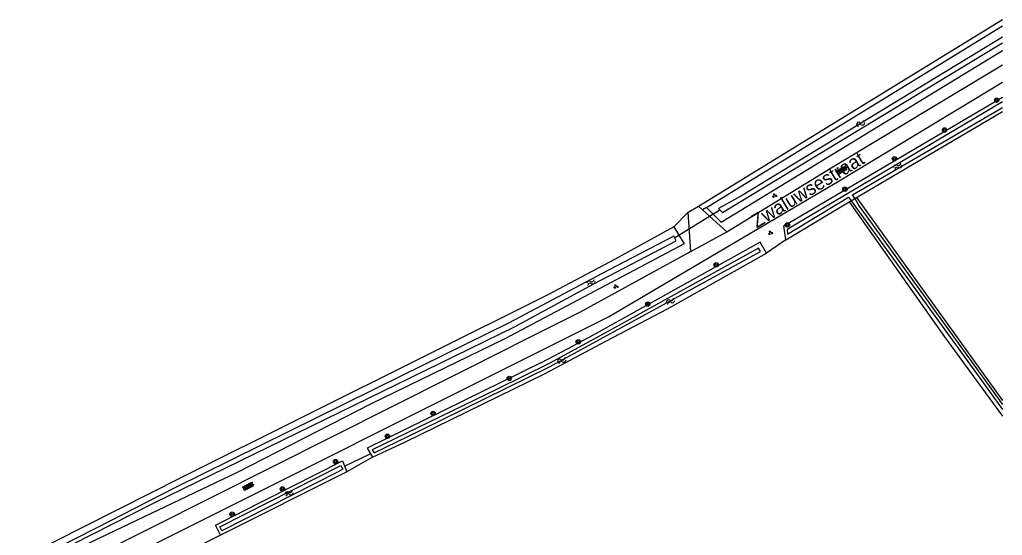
# Model space of a CAD drawing. Extents: x 133000 to 136000, y 400500 to 403500.
# Drawn here: x 135821 to 136000, y 400965.4 to 401059.3 of the extents above; entities that cross this region are included whole.
import ezdxf

# ---------------------------------------------------------------- set-up
doc = ezdxf.new("R2010")
doc.units = 0
for name, color, linetype in [('gg-afsc-draadraster', 7, 'Continuous'), ('gg-afsc-lijn draadraster', 7, 'Continuous'), ('gg-anno-openbare ruimte label', 7, 'Continuous'), ('gg-knt-bronhoudergrens', 7, 'Continuous'), ('gg-knt-onverhard', 7, 'Continuous'), ('gg-kntw-bovenkant insteek waterloop', 7, 'Continuous'), ('gg-kntw-waterlijn', 7, 'Continuous'), ('gg-kwrk-duiker nz buis', 7, 'Continuous'), ('gt-grn-groengrens', 7, 'Continuous'), ('gt-grn-vlakafsluiter', 7, 'Continuous'), ('gt-grn-weggrens', 7, 'Continuous'), ('gt-symb-boom', 7, 'Continuous'), ('gt-symb-groenvak', 7, 'Continuous'), ('gt-symb-overige verharding', 7, 'Continuous'), ('gt-symb-watersymbool', 7, 'Continuous')]:
    doc.layers.add(name, color=color, linetype=linetype)

# ---------------------------------------------------------------- blocks, each defined once
blk = doc.blocks.new('gt0-WA')
at = {"layer": 'gt-symb-watersymbool'}
for centre, start, end in [((-0.32, 0.02), 28.0725, 151.9275), ((0.43, 0.42), 208.0725, 331.9275), ((-0.32, -0.43), 28.0725, 151.9275), ((0.43, -0.03), 208.0725, 331.9275)]:
    blk.add_arc(centre, 0.425, start, end, dxfattribs=at)
blk = doc.blocks.new('gt0-BOOM')
at = {"layer": 'gt-symb-boom'}
for radius in [0.4, 0.2]:
    blk.add_circle((0, 0), radius, dxfattribs=at)
blk = doc.blocks.new('gt0-GRVAK')
at = {"layer": 'gt-symb-groenvak'}
for p, q in [((-0.11, 0.19), (-0.23, 0.24)), ((-0.18, 0.15), (0.09, 0.15)), ((-0.09, 0.21), (-0.16, 0.32)), ((-0.05, 0.21), (-0.05, 0.39)), ((0, 0.21), (0.06, 0.32)), ((0.01, 0.19), (0.13, 0.24)), ((0.26, -0.05), (0.2, 0.06)), ((0.3, -0.05), (0.3, 0.13)), ((0.35, -0.05), (0.41, 0.06)), ((-0.25, -0.23), (-0.36, -0.18)), ((-0.32, -0.26), (-0.05, -0.26)), ((-0.23, -0.21), (-0.29, -0.1)), ((-0.18, -0.2), (-0.18, -0.02)), ((-0.14, -0.21), (-0.07, -0.1)), ((-0.12, -0.23), (0, -0.18)), ((0.24, -0.07), (0.12, -0.02)), ((0.17, -0.11), (0.44, -0.11)), ((0.37, -0.07), (0.49, -0.02))]:
    blk.add_line(p, q, dxfattribs=at)
blk = doc.blocks.new('gt0-OVH')
at = {"layer": 'gt-symb-overige verharding'}
for points in [[(-0.97, 0.3), (-0.97, 0.31), (-0.96, 0.32), (-0.97, 0.33), (-0.97, 0.34), (-0.98, 0.35), (-0.99, 0.35), (-1, 0.36), (-1.01, 0.35), (-1.02, 0.35), (-1.03, 0.34), (-1.03, 0.33), (-1.04, 0.32), (-1.03, 0.31), (-1.03, 0.3), (-1.02, 0.29), (-1.01, 0.29), (-1, 0.28), (-0.99, 0.29), (-0.98, 0.29)], [(-0.87, 0.11), (-0.87, 0.12), (-0.86, 0.13), (-0.87, 0.14), (-0.87, 0.15), (-0.88, 0.16), (-0.89, 0.16), (-0.9, 0.16), (-0.91, 0.16), (-0.92, 0.16), (-0.93, 0.15), (-0.93, 0.14), (-0.94, 0.13), (-0.93, 0.12), (-0.93, 0.11), (-0.92, 0.1), (-0.91, 0.09), (-0.9, 0.09), (-0.89, 0.09), (-0.88, 0.1)], [(-0.77, 0.3), (-0.77, 0.31), (-0.76, 0.32), (-0.77, 0.33), (-0.77, 0.34), (-0.78, 0.35), (-0.79, 0.35), (-0.8, 0.36), (-0.81, 0.35), (-0.82, 0.35), (-0.83, 0.34), (-0.83, 0.33), (-0.84, 0.32), (-0.83, 0.31), (-0.83, 0.3), (-0.82, 0.29), (-0.81, 0.29), (-0.8, 0.28), (-0.79, 0.29), (-0.78, 0.29)], [(-0.67, 0.11), (-0.67, 0.12), (-0.66, 0.13), (-0.67, 0.14), (-0.67, 0.15), (-0.68, 0.16), (-0.69, 0.16), (-0.7, 0.16), (-0.71, 0.16), (-0.72, 0.16), (-0.73, 0.15), (-0.73, 0.14), (-0.74, 0.13), (-0.73, 0.12), (-0.73, 0.11), (-0.72, 0.1), (-0.71, 0.09), (-0.7, 0.09), (-0.69, 0.09), (-0.68, 0.1)], [(-0.57, 0.3), (-0.57, 0.31), (-0.56, 0.32), (-0.57, 0.33), (-0.57, 0.34), (-0.58, 0.35), (-0.59, 0.35), (-0.6, 0.36), (-0.61, 0.35), (-0.62, 0.35), (-0.63, 0.34), (-0.63, 0.33), (-0.64, 0.32), (-0.63, 0.31), (-0.63, 0.3), (-0.62, 0.29), (-0.61, 0.29), (-0.6, 0.28), (-0.59, 0.29), (-0.58, 0.29)], [(-0.47, 0.11), (-0.47, 0.12), (-0.46, 0.13), (-0.47, 0.14), (-0.47, 0.15), (-0.48, 0.16), (-0.49, 0.16), (-0.5, 0.16), (-0.51, 0.16), (-0.52, 0.16), (-0.53, 0.15), (-0.53, 0.14), (-0.54, 0.13), (-0.53, 0.12), (-0.53, 0.11), (-0.52, 0.1), (-0.51, 0.09), (-0.5, 0.09), (-0.49, 0.09), (-0.48, 0.1)], [(-0.37, 0.3), (-0.37, 0.31), (-0.36, 0.32), (-0.37, 0.33), (-0.37, 0.34), (-0.38, 0.35), (-0.39, 0.35), (-0.4, 0.36), (-0.41, 0.35), (-0.42, 0.35), (-0.43, 0.34), (-0.43, 0.33), (-0.44, 0.32), (-0.43, 0.31), (-0.43, 0.3), (-0.42, 0.29), (-0.41, 0.29), (-0.4, 0.28), (-0.39, 0.29), (-0.38, 0.29)], [(-0.27, 0.11), (-0.27, 0.12), (-0.26, 0.13), (-0.27, 0.14), (-0.27, 0.15), (-0.28, 0.16), (-0.29, 0.16), (-0.3, 0.16), (-0.31, 0.16), (-0.32, 0.16), (-0.33, 0.15), (-0.33, 0.14), (-0.34, 0.13), (-0.33, 0.12), (-0.33, 0.11), (-0.32, 0.1), (-0.31, 0.09), (-0.3, 0.09), (-0.29, 0.09), (-0.28, 0.1)], [(-0.17, 0.3), (-0.17, 0.31), (-0.16, 0.32), (-0.17, 0.33), (-0.17, 0.34), (-0.18, 0.35), (-0.19, 0.35), (-0.2, 0.36), (-0.21, 0.35), (-0.22, 0.35), (-0.23, 0.34), (-0.23, 0.33), (-0.24, 0.32), (-0.23, 0.31), (-0.23, 0.3), (-0.22, 0.29), (-0.21, 0.29), (-0.2, 0.28), (-0.19, 0.29), (-0.18, 0.29)], [(-0.07, 0.11), (-0.07, 0.12), (-0.06, 0.13), (-0.07, 0.14), (-0.07, 0.15), (-0.08, 0.16), (-0.09, 0.16), (-0.1, 0.16), (-0.11, 0.16), (-0.12, 0.16), (-0.13, 0.15), (-0.13, 0.14), (-0.14, 0.13), (-0.13, 0.12), (-0.13, 0.11), (-0.12, 0.1), (-0.11, 0.09), (-0.1, 0.09), (-0.09, 0.09), (-0.08, 0.1)], [(0.03, 0.3), (0.03, 0.31), (0.04, 0.32), (0.03, 0.33), (0.03, 0.34), (0.02, 0.35), (0.01, 0.35), (0, 0.36), (-0.01, 0.35), (-0.02, 0.35), (-0.03, 0.34), (-0.03, 0.33), (-0.04, 0.32), (-0.03, 0.31), (-0.03, 0.3), (-0.02, 0.29), (-0.01, 0.29), (0, 0.28), (0.01, 0.29), (0.02, 0.29)], [(0.13, 0.11), (0.13, 0.12), (0.14, 0.13), (0.13, 0.14), (0.13, 0.15), (0.12, 0.16), (0.11, 0.16), (0.1, 0.16), (0.09, 0.16), (0.08, 0.16), (0.07, 0.15), (0.07, 0.14), (0.06, 0.13), (0.07, 0.12), (0.07, 0.11), (0.08, 0.1), (0.09, 0.09), (0.1, 0.09), (0.11, 0.09), (0.12, 0.1)], [(0.23, 0.3), (0.23, 0.31), (0.24, 0.32), (0.23, 0.33), (0.23, 0.34), (0.22, 0.35), (0.21, 0.35), (0.2, 0.36), (0.19, 0.35), (0.18, 0.35), (0.17, 0.34), (0.17, 0.33), (0.16, 0.32), (0.17, 0.31), (0.17, 0.3), (0.18, 0.29), (0.19, 0.29), (0.2, 0.28), (0.21, 0.29), (0.22, 0.29)], [(0.33, 0.11), (0.33, 0.12), (0.34, 0.13), (0.33, 0.14), (0.33, 0.15), (0.32, 0.16), (0.31, 0.16), (0.3, 0.16), (0.29, 0.16), (0.28, 0.16), (0.27, 0.15), (0.27, 0.14), (0.26, 0.13), (0.27, 0.12), (0.27, 0.11), (0.28, 0.1), (0.29, 0.09), (0.3, 0.09), (0.31, 0.09), (0.32, 0.1)], [(0.43, 0.3), (0.43, 0.31), (0.44, 0.32), (0.43, 0.33), (0.43, 0.34), (0.42, 0.35), (0.41, 0.35), (0.4, 0.36), (0.39, 0.35), (0.38, 0.35), (0.37, 0.34), (0.37, 0.33), (0.36, 0.32), (0.37, 0.31), (0.37, 0.3), (0.38, 0.29), (0.39, 0.29), (0.4, 0.28), (0.41, 0.29), (0.42, 0.29)], [(0.53, 0.11), (0.53, 0.12), (0.54, 0.13), (0.53, 0.14), (0.53, 0.15), (0.52, 0.16), (0.51, 0.16), (0.5, 0.16), (0.49, 0.16), (0.48, 0.16), (0.47, 0.15), (0.47, 0.14), (0.46, 0.13), (0.47, 0.12), (0.47, 0.11), (0.48, 0.1), (0.49, 0.09), (0.5, 0.09), (0.51, 0.09), (0.52, 0.1)], [(0.63, 0.3), (0.63, 0.31), (0.64, 0.32), (0.63, 0.33), (0.63, 0.34), (0.62, 0.35), (0.61, 0.35), (0.6, 0.36), (0.59, 0.35), (0.58, 0.35), (0.57, 0.34), (0.57, 0.33), (0.56, 0.32), (0.57, 0.31), (0.57, 0.3), (0.58, 0.29), (0.59, 0.29), (0.6, 0.28), (0.61, 0.29), (0.62, 0.29)], [(0.73, 0.11), (0.73, 0.12), (0.74, 0.13), (0.73, 0.14), (0.73, 0.15), (0.72, 0.16), (0.71, 0.16), (0.7, 0.16), (0.69, 0.16), (0.68, 0.16), (0.67, 0.15), (0.67, 0.14), (0.66, 0.13), (0.67, 0.12), (0.67, 0.11), (0.68, 0.1), (0.69, 0.09), (0.7, 0.09), (0.71, 0.09), (0.72, 0.1)], [(0.83, 0.3), (0.83, 0.31), (0.84, 0.32), (0.83, 0.33), (0.83, 0.34), (0.82, 0.35), (0.81, 0.35), (0.8, 0.36), (0.79, 0.35), (0.78, 0.35), (0.77, 0.34), (0.77, 0.33), (0.76, 0.32), (0.77, 0.31), (0.77, 0.3), (0.78, 0.29), (0.79, 0.29), (0.8, 0.28), (0.81, 0.29), (0.82, 0.29)], [(0.93, 0.11), (0.93, 0.12), (0.94, 0.13), (0.93, 0.14), (0.93, 0.15), (0.92, 0.16), (0.91, 0.16), (0.9, 0.16), (0.89, 0.16), (0.88, 0.16), (0.87, 0.15), (0.87, 0.14), (0.86, 0.13), (0.87, 0.12), (0.87, 0.11), (0.88, 0.1), (0.89, 0.09), (0.9, 0.09), (0.91, 0.09), (0.92, 0.1)], [(1.03, 0.3), (1.03, 0.31), (1.04, 0.32), (1.03, 0.33), (1.03, 0.34), (1.02, 0.35), (1.01, 0.35), (1, 0.36), (0.99, 0.35), (0.98, 0.35), (0.97, 0.34), (0.97, 0.33), (0.96, 0.32), (0.97, 0.31), (0.97, 0.3), (0.98, 0.29), (0.99, 0.29), (1, 0.28), (1.01, 0.29), (1.02, 0.29)], [(-0.97, -0.14), (-0.97, -0.13), (-0.96, -0.12), (-0.97, -0.11), (-0.97, -0.1), (-0.98, -0.09), (-0.99, -0.09), (-1, -0.08), (-1.01, -0.09), (-1.02, -0.09), (-1.03, -0.1), (-1.03, -0.11), (-1.04, -0.12), (-1.03, -0.13), (-1.03, -0.14), (-1.02, -0.15), (-1.01, -0.15), (-1, -0.16), (-0.99, -0.15), (-0.98, -0.15)], [(-0.87, -0.33), (-0.87, -0.32), (-0.86, -0.31), (-0.87, -0.3), (-0.87, -0.29), (-0.88, -0.28), (-0.89, -0.28), (-0.9, -0.28), (-0.91, -0.28), (-0.92, -0.28), (-0.93, -0.29), (-0.93, -0.3), (-0.94, -0.31), (-0.93, -0.32), (-0.93, -0.33), (-0.92, -0.34), (-0.91, -0.35), (-0.9, -0.35), (-0.89, -0.35), (-0.88, -0.34)], [(-0.77, -0.14), (-0.77, -0.13), (-0.76, -0.12), (-0.77, -0.11), (-0.77, -0.1), (-0.78, -0.09), (-0.79, -0.09), (-0.8, -0.08), (-0.81, -0.09), (-0.82, -0.09), (-0.83, -0.1), (-0.83, -0.11), (-0.84, -0.12), (-0.83, -0.13), (-0.83, -0.14), (-0.82, -0.15), (-0.81, -0.15), (-0.8, -0.16), (-0.79, -0.15), (-0.78, -0.15)], [(-0.67, -0.33), (-0.67, -0.32), (-0.66, -0.31), (-0.67, -0.3), (-0.67, -0.29), (-0.68, -0.28), (-0.69, -0.28), (-0.7, -0.28), (-0.71, -0.28), (-0.72, -0.28), (-0.73, -0.29), (-0.73, -0.3), (-0.74, -0.31), (-0.73, -0.32), (-0.73, -0.33), (-0.72, -0.34), (-0.71, -0.35), (-0.7, -0.35), (-0.69, -0.35), (-0.68, -0.34)], [(-0.57, -0.14), (-0.57, -0.13), (-0.56, -0.12), (-0.57, -0.11), (-0.57, -0.1), (-0.58, -0.09), (-0.59, -0.09), (-0.6, -0.08), (-0.61, -0.09), (-0.62, -0.09), (-0.63, -0.1), (-0.63, -0.11), (-0.64, -0.12), (-0.63, -0.13), (-0.63, -0.14), (-0.62, -0.15), (-0.61, -0.15), (-0.6, -0.16), (-0.59, -0.15), (-0.58, -0.15)], [(-0.47, -0.33), (-0.47, -0.32), (-0.46, -0.31), (-0.47, -0.3), (-0.47, -0.29), (-0.48, -0.28), (-0.49, -0.28), (-0.5, -0.28), (-0.51, -0.28), (-0.52, -0.28), (-0.53, -0.29), (-0.53, -0.3), (-0.54, -0.31), (-0.53, -0.32), (-0.53, -0.33), (-0.52, -0.34), (-0.51, -0.35), (-0.5, -0.35), (-0.49, -0.35), (-0.48, -0.34)], [(-0.37, -0.14), (-0.37, -0.13), (-0.36, -0.12), (-0.37, -0.11), (-0.37, -0.1), (-0.38, -0.09), (-0.39, -0.09), (-0.4, -0.08), (-0.41, -0.09), (-0.42, -0.09), (-0.43, -0.1), (-0.43, -0.11), (-0.44, -0.12), (-0.43, -0.13), (-0.43, -0.14), (-0.42, -0.15), (-0.41, -0.15), (-0.4, -0.16), (-0.39, -0.15), (-0.38, -0.15)], [(-0.27, -0.33), (-0.27, -0.32), (-0.26, -0.31), (-0.27, -0.3), (-0.27, -0.29), (-0.28, -0.28), (-0.29, -0.28), (-0.3, -0.28), (-0.31, -0.28), (-0.32, -0.28), (-0.33, -0.29), (-0.33, -0.3), (-0.34, -0.31), (-0.33, -0.32), (-0.33, -0.33), (-0.32, -0.34), (-0.31, -0.35), (-0.3, -0.35), (-0.29, -0.35), (-0.28, -0.34)], [(-0.17, -0.14), (-0.17, -0.13), (-0.16, -0.12), (-0.17, -0.11), (-0.17, -0.1), (-0.18, -0.09), (-0.19, -0.09), (-0.2, -0.08), (-0.21, -0.09), (-0.22, -0.09), (-0.23, -0.1), (-0.23, -0.11), (-0.24, -0.12), (-0.23, -0.13), (-0.23, -0.14), (-0.22, -0.15), (-0.21, -0.15), (-0.2, -0.16), (-0.19, -0.15), (-0.18, -0.15)], [(-0.07, -0.33), (-0.07, -0.32), (-0.06, -0.31), (-0.07, -0.3), (-0.07, -0.29), (-0.08, -0.28), (-0.09, -0.28), (-0.1, -0.28), (-0.11, -0.28), (-0.12, -0.28), (-0.13, -0.29), (-0.13, -0.3), (-0.14, -0.31), (-0.13, -0.32), (-0.13, -0.33), (-0.12, -0.34), (-0.11, -0.35), (-0.1, -0.35), (-0.09, -0.35), (-0.08, -0.34)], [(0.03, -0.14), (0.03, -0.13), (0.04, -0.12), (0.03, -0.11), (0.03, -0.1), (0.02, -0.09), (0.01, -0.09), (0, -0.08), (-0.01, -0.09), (-0.02, -0.09), (-0.03, -0.1), (-0.03, -0.11), (-0.04, -0.12), (-0.03, -0.13), (-0.03, -0.14), (-0.02, -0.15), (-0.01, -0.15), (0, -0.16), (0.01, -0.15), (0.02, -0.15)], [(0.13, -0.33), (0.13, -0.32), (0.14, -0.31), (0.13, -0.3), (0.13, -0.29), (0.12, -0.28), (0.11, -0.28), (0.1, -0.28), (0.09, -0.28), (0.08, -0.28), (0.07, -0.29), (0.07, -0.3), (0.06, -0.31), (0.07, -0.32), (0.07, -0.33), (0.08, -0.34), (0.09, -0.35), (0.1, -0.35), (0.11, -0.35), (0.12, -0.34)], [(0.23, -0.14), (0.23, -0.13), (0.24, -0.12), (0.23, -0.11), (0.23, -0.1), (0.22, -0.09), (0.21, -0.09), (0.2, -0.08), (0.19, -0.09), (0.18, -0.09), (0.17, -0.1), (0.17, -0.11), (0.16, -0.12), (0.17, -0.13), (0.17, -0.14), (0.18, -0.15), (0.19, -0.15), (0.2, -0.16), (0.21, -0.15), (0.22, -0.15)], [(0.33, -0.33), (0.33, -0.32), (0.34, -0.31), (0.33, -0.3), (0.33, -0.29), (0.32, -0.28), (0.31, -0.28), (0.3, -0.28), (0.29, -0.28), (0.28, -0.28), (0.27, -0.29), (0.27, -0.3), (0.26, -0.31), (0.27, -0.32), (0.27, -0.33), (0.28, -0.34), (0.29, -0.35), (0.3, -0.35), (0.31, -0.35), (0.32, -0.34)], [(0.43, -0.14), (0.43, -0.13), (0.44, -0.12), (0.43, -0.11), (0.43, -0.1), (0.42, -0.09), (0.41, -0.09), (0.4, -0.08), (0.39, -0.09), (0.38, -0.09), (0.37, -0.1), (0.37, -0.11), (0.36, -0.12), (0.37, -0.13), (0.37, -0.14), (0.38, -0.15), (0.39, -0.15), (0.4, -0.16), (0.41, -0.15), (0.42, -0.15)], [(0.53, -0.33), (0.53, -0.32), (0.54, -0.31), (0.53, -0.3), (0.53, -0.29), (0.52, -0.28), (0.51, -0.28), (0.5, -0.28), (0.49, -0.28), (0.48, -0.28), (0.47, -0.29), (0.47, -0.3), (0.46, -0.31), (0.47, -0.32), (0.47, -0.33), (0.48, -0.34), (0.49, -0.35), (0.5, -0.35), (0.51, -0.35), (0.52, -0.34)], [(0.63, -0.14), (0.63, -0.13), (0.64, -0.12), (0.63, -0.11), (0.63, -0.1), (0.62, -0.09), (0.61, -0.09), (0.6, -0.08), (0.59, -0.09), (0.58, -0.09), (0.57, -0.1), (0.57, -0.11), (0.56, -0.12), (0.57, -0.13), (0.57, -0.14), (0.58, -0.15), (0.59, -0.15), (0.6, -0.16), (0.61, -0.15), (0.62, -0.15)], [(0.73, -0.33), (0.73, -0.32), (0.74, -0.31), (0.73, -0.3), (0.73, -0.29), (0.72, -0.28), (0.71, -0.28), (0.7, -0.28), (0.69, -0.28), (0.68, -0.28), (0.67, -0.29), (0.67, -0.3), (0.66, -0.31), (0.67, -0.32), (0.67, -0.33), (0.68, -0.34), (0.69, -0.35), (0.7, -0.35), (0.71, -0.35), (0.72, -0.34)], [(0.83, -0.14), (0.83, -0.13), (0.84, -0.12), (0.83, -0.11), (0.83, -0.1), (0.82, -0.09), (0.81, -0.09), (0.8, -0.08), (0.79, -0.09), (0.78, -0.09), (0.77, -0.1), (0.77, -0.11), (0.76, -0.12), (0.77, -0.13), (0.77, -0.14), (0.78, -0.15), (0.79, -0.15), (0.8, -0.16), (0.81, -0.15), (0.82, -0.15)], [(0.93, -0.33), (0.93, -0.32), (0.94, -0.31), (0.93, -0.3), (0.93, -0.29), (0.92, -0.28), (0.91, -0.28), (0.9, -0.28), (0.89, -0.28), (0.88, -0.28), (0.87, -0.29), (0.87, -0.3), (0.86, -0.31), (0.87, -0.32), (0.87, -0.33), (0.88, -0.34), (0.89, -0.35), (0.9, -0.35), (0.91, -0.35), (0.92, -0.34)], [(1.03, -0.14), (1.03, -0.13), (1.04, -0.12), (1.03, -0.11), (1.03, -0.1), (1.02, -0.09), (1.01, -0.09), (1, -0.08), (0.99, -0.09), (0.98, -0.09), (0.97, -0.1), (0.97, -0.11), (0.96, -0.12), (0.97, -0.13), (0.97, -0.14), (0.98, -0.15), (0.99, -0.15), (1, -0.16), (1.01, -0.15), (1.02, -0.15)]]:
    blk.add_lwpolyline(points, close=True, dxfattribs=at)

msp = doc.modelspace()

# ---------------------------------------------------------------- linework, layer by layer
at = {"layer": 'gg-afsc-draadraster'}
msp.add_line((135944.68, 401025.38), (136000, 401059.34), dxfattribs=at)
at = {"layer": 'gg-afsc-lijn draadraster'}
msp.add_line((135944.68, 401025.38), (136000, 401059.34), dxfattribs=at)
at = {"layer": 'gg-knt-bronhoudergrens'}
msp.add_line((135942.8, 401024.28), (135944.68, 401025.38), dxfattribs=at)
at = {"layer": 'gg-knt-onverhard'}
for p, q in [((135944.68, 401025.38), (135945.39, 401024.73)), ((135945.39, 401024.73), (135949.8, 401020.68)), ((135943.24, 401017.14), (135942.8, 401024.28)), ((135800.92, 400944.72), (135910.98, 401000))]:
    msp.add_line(p, q, dxfattribs=at)
for points in [[(135949.8, 401020.68), (135968.83, 401032.37), (136000, 401051.13)], [(135836.29, 400959.19), (135928.27, 401005.19), (135970.31, 401029.99), (136000, 401047.98)], [(135943.24, 401017.14), (135923.09, 401006.08), (135910.98, 401000)]]:
    msp.add_lwpolyline(points, dxfattribs=at)
at = {"layer": 'gg-kntw-bovenkant insteek waterloop'}
for p, q in [((135946.13, 401025.15), (136000, 401058.23)), ((135973.45, 401026.94), (136000, 401042.59)), ((135973.45, 401026.94), (136000, 400990)), ((135960.59, 401019.23), (135972.1, 401026.15)), ((135915.93, 400996.82), (135921.96, 401000)), ((135916.63, 400994.86), (135927.77, 401000.78)), ((135880.64, 400977), (135857.61, 400965.46)), ((135857.61, 400965.46), (135856.71, 400967.25))]:
    msp.add_line(p, q, dxfattribs=at)
for points in [[(135946.13, 401025.15), (135948.81, 401022.47), (136000, 401053.72)], [(135960.59, 401019.23), (135960.19, 401021.76), (136000, 401045.23)], [(135972.1, 401026.15), (135989.48, 401001.57), (136000, 400987.1)], [(135940.15, 401021.58), (135942.08, 401018.48), (135909.39, 401001.19), (135885.04, 400989.34), (135860.62, 400976.88), (135834.39, 400964.38), (135834.4, 400964.37), (135800.32, 400947.19), (135800.02, 400948.01)], [(135940.15, 401021.58), (135929.34, 401015.68), (135917.08, 401009.18), (135850.51, 400975.92), (135809.73, 400955.38), (135801.26, 400951.08)], [(135957.02, 401016.82), (135955.88, 401018.82), (135925.5, 401001.87), (135921.96, 401000)], [(135927.77, 401000.78), (135939, 401006.64), (135957.02, 401016.82)], [(135915.93, 400996.82), (135884.3, 400981.3), (135885.26, 400979.63)], [(135885.26, 400979.63), (135891.18, 400982.38), (135916.63, 400994.86)], [(135856.71, 400967.25), (135879.81, 400978.98), (135880.64, 400977)]]:
    msp.add_lwpolyline(points, dxfattribs=at)
at = {"layer": 'gg-kntw-waterlijn'}
for points in [[(136000, 401056.17), (135952.48, 401027.24), (135948.31, 401024.95), (135949.05, 401024.19), (135996.22, 401052.81), (136000, 401055.14)], [(136000, 401044.38), (135960.8, 401021.1), (135960.88, 401020.25), (135972.01, 401027), (135972.47, 401026.37)], [(135973.11, 401026.75), (135972.71, 401027.43), (136000, 401043.34)], [(135973.11, 401026.75), (135973.91, 401025.39), (136000, 400989.27)], [(135972.47, 401026.37), (135993.71, 400997.07), (136000, 400988.33)], [(135799.99, 400949.69), (135800.47, 400949.06), (135807.95, 400952.28), (135845.55, 400971.32), (135897.63, 400996.78), (135911.17, 401003.4), (135925.62, 401011.25), (135940.62, 401019.05), (135940.17, 401019.93), (135928.14, 401013.68), (135910.08, 401004.06), (135890.42, 400994.42), (135849.39, 400974.13), (135834.99, 400966.72), (135820.37, 400959.33), (135813.85, 400956.23), (135806.74, 400952.85), (135801.07, 400950.16)], [(135955.58, 401017.72), (135928.29, 401002.59), (135917.44, 400996.71), (135908, 400992.03), (135885.25, 400980.99), (135885.57, 400980.45), (135893.99, 400984.53), (135917.51, 400996.12), (135955.96, 401017.09), (135955.58, 401017.72)], [(135879.04, 400977.01), (135857.86, 400966.25), (135857.5, 400966.96), (135879.52, 400978.15), (135879.88, 400977.44), (135879.04, 400977.01)]]:
    msp.add_lwpolyline(points, dxfattribs=at)
at = {"layer": 'gg-kwrk-duiker nz buis'}
for p, q in [((135940.32, 401019.62), (135948.43, 401024.63)), ((135880.22, 400978.02), (135884.89, 400980.28))]:
    msp.add_line(p, q, dxfattribs=at)
at = {"layer": 'gt-grn-groengrens'}
for p, q in [((135946.13, 401025.15), (135945.39, 401024.73)), ((135960.59, 401019.23), (135957.02, 401016.82)), ((135885.26, 400979.63), (135880.64, 400977)), ((135857.61, 400965.46), (135853.11, 400963.21))]:
    msp.add_line(p, q, dxfattribs=at)
at = {"layer": 'gt-grn-vlakafsluiter'}
for p, q in [((135972.47, 401026.37), (135973.11, 401026.75)), ((135973.11, 401026.75), (135973.45, 401026.94)), ((135972.1, 401026.15), (135972.47, 401026.37)), ((135942.8, 401024.28), (135940.15, 401021.58))]:
    msp.add_line(p, q, dxfattribs=at)
at = {"layer": 'gt-grn-weggrens'}
msp.add_line((135943.24, 401017.14), (135949.8, 401020.68), dxfattribs=at)

# ---------------------------------------------------------------- block references
at = {"layer": 'gt-symb-boom'}
for p in [(135998.98, 401044.69), (135989.48, 401039.24), (135980.35, 401034), (135971.31, 401028.46), (135960.84, 401021.95), (135947.9, 401014.69), (135935.42, 401007.53), (135922.76, 401000.65), (135910.2, 400993.99), (135896.32, 400987.63), (135888.02, 400983.46), (135878.56, 400978.83), (135868.89, 400973.86), (135859.73, 400969.27)]:
    msp.add_blockref('gt0-BOOM', p, dxfattribs=at)
at = {"layer": 'gt-symb-groenvak'}
for p in [(135958.52, 401027.28), (135957.77, 401020.51), (135929.61, 401010.73)]:
    msp.add_blockref('gt0-GRVAK', p, dxfattribs=at)
at = {"layer": 'gt-symb-overige verharding'}
for p, rotation in [((135970.73, 401031.89), 30.796713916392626), ((135862.66, 400974.33), 26.616299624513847)]:
    msp.add_blockref('gt0-OVH', p, dxfattribs=dict(at, rotation=rotation))
at = {"layer": 'gt-symb-watersymbool'}
for p, rotation in [((135974.13, 401040.37), 31.052160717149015), ((135980.91, 401032.6), 30.590435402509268), ((135925.03, 401011.45), 27.590369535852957), ((135939.51, 401008), 29.794617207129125), ((135919.71, 400997.22), 26.56505117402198), ((135870.05, 400973.05), 26.616299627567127)]:
    msp.add_blockref('gt0-WA', p, dxfattribs=dict(at, rotation=rotation))

# ---------------------------------------------------------------- texts
at = {"layer": 'gg-anno-openbare ruimte label'}
msp.add_text('Zwaluwsestraat', height=2.5, rotation=31.1, dxfattribs=at).set_placement((135955.24, 401021.3))

doc.saveas('drawing.dxf')
